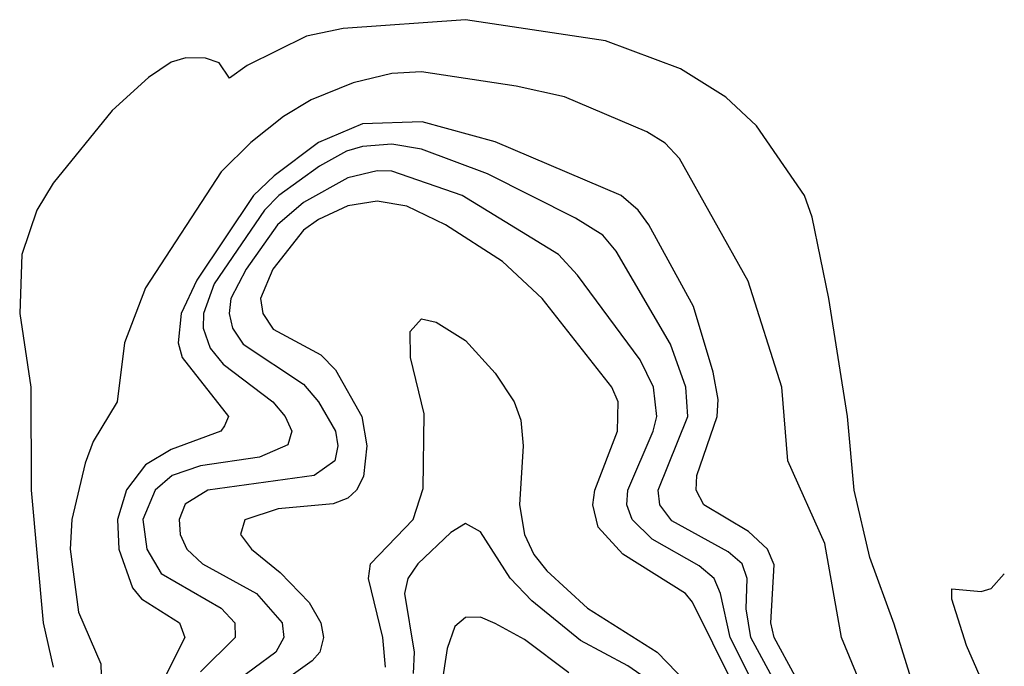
# Model space of a CAD drawing. Header units: inches. Extents: x 990535 to 1117859, y 769386 to 892122.
# Tile 521 of 656: x 1052565 to 1053901, y 835411 to 836289. Entities that reach past the tile are written whole.
import ezdxf

# ---------------------------------------------------------------- set-up
doc = ezdxf.new("R2010")
doc.units = ezdxf.units.IN
doc.header["$MEASUREMENT"] = 0
doc.layers.add('B0853', color=7, linetype='Continuous')

msp = doc.modelspace()

# ---------------------------------------------------------------- linework, layer by layer
at = {"layer": 'B0853', "color": 5}
for points, elevation in [([(1053810, 835280.6), (1053751.9, 835468.1), (1053718.6, 835558.6), (1053697.7, 835650), (1053688.3, 835750), (1053663.3, 835910), (1053640.6, 836020.6), (1053629.9, 836050), (1053564.7, 836144.7), (1053523.5, 836183.5), (1053461.7, 836221.7), (1053359.7, 836259.7), (1053170, 836288.6), (1053003.5, 836276.5), (1052953.8, 836266.2), (1052873.4, 836226.6), (1052849.2, 836209.2), (1052835.3, 836230), (1052816.6, 836236.6), (1052790, 836236.9), (1052770, 836230.8), (1052739.5, 836210), (1052690, 836165.4), (1052610, 836066.6), (1052587.9, 836030), (1052567.5, 835970), (1052564.5, 835890), (1052579.8, 835790), (1052580.3, 835650), (1052596.5, 835470), (1052609.8, 835409.8)], 2260), ([(1053705, 835390), (1053680.5, 835450), (1053657.5, 835577.5), (1053607.6, 835690), (1053599.4, 835790), (1053553.7, 835933.7), (1053460.3, 836100.3), (1053440.8, 836120.8), (1053416.2, 836136.2), (1053304.1, 836184.1), (1053238.6, 836198.6), (1053110, 836218), (1053070, 836215.8), (1053017.2, 836202.8), (1052960.3, 836179.7), (1052922.9, 836157.1), (1052878.2, 836121.8), (1052837.9, 836082.1), (1052735.4, 835924.6), (1052706.7, 835850), (1052696.8, 835770), (1052664.1, 835715.9), (1052653.5, 835686.5), (1052635.1, 835610), (1052633.2, 835570), (1052644.4, 835484.4), (1052674.5, 835414.5), (1052676.5, 835350)], 2280), ([(1053617.5, 835397.5), (1053589, 835450), (1053584.3, 835470), (1053588.9, 835548.9), (1053580, 835570), (1053553.9, 835593.9), (1053493.4, 835630), (1053482.9, 835650), (1053484, 835670), (1053511.5, 835750), (1053512.9, 835772.9), (1053506.3, 835810), (1053479.2, 835899.2), (1053418.7, 836010), (1053404.3, 836030), (1053381, 836050), (1053210, 836122.8), (1053110.8, 836150), (1053030, 836147.2), (1052970, 836122.1), (1052910, 836076.9), (1052881.9, 836050), (1052805.1, 835934.9), (1052783.9, 835890), (1052779.5, 835850), (1052785.1, 835830), (1052847.9, 835750), (1052842.6, 835737.4), (1052837.6, 835730), (1052770, 835705.3), (1052735.4, 835684.6), (1052709.7, 835650.3), (1052697.4, 835610), (1052699.3, 835570), (1052717.6, 835517.6), (1052730, 835502.7), (1052781.5, 835470), (1052788.5, 835450), (1052758.2, 835390)], 2320), ([(1053589.7, 835389.7), (1053557.3, 835450), (1053551.1, 835488.9), (1053552.1, 835530), (1053545.6, 835550), (1053526.4, 835566.4), (1053450, 835608.2), (1053433.7, 835630), (1053431.5, 835650), (1053471.8, 835750), (1053468.9, 835790), (1053448.1, 835848.1), (1053374.3, 835974.3), (1053356.1, 835996.1), (1053319.2, 836019.2), (1053199.6, 836079.6), (1053110, 836112.7), (1053070, 836119.7), (1053030, 836116.6), (1053008.2, 836110), (1052971.5, 836090), (1052916.4, 836050), (1052896.8, 836030), (1052828.6, 835930), (1052814.1, 835890), (1052813.4, 835870), (1052822.9, 835842.9), (1052840.9, 835820.9), (1052908.3, 835770), (1052924.9, 835750), (1052934.2, 835730), (1052928.4, 835711.6), (1052890, 835694.6), (1052810, 835683.1), (1052771.7, 835670), (1052748.4, 835650), (1052731.7, 835610), (1052737.2, 835570), (1052756.7, 835536.7), (1052838, 835490), (1052856.6, 835470), (1052857, 835450), (1052810, 835403.4)], 2340), ([(1053576.2, 835356.2), (1053529.3, 835450), (1053516.1, 835510), (1053507.3, 835530), (1053487.2, 835547.2), (1053423.3, 835583.3), (1053396, 835610), (1053388.8, 835630), (1053390.2, 835650), (1053424.7, 835730), (1053429.7, 835750), (1053425.1, 835790), (1053406.9, 835826.9), (1053321.8, 835941.8), (1053296, 835970), (1053165.5, 836050), (1053070, 836083), (1053050, 836083.3), (1053010, 836074.1), (1052950, 836040.6), (1052914.6, 836010), (1052872.1, 835950), (1052851.4, 835910), (1052848.9, 835890), (1052853.3, 835870), (1052868, 835848), (1052950, 835794.1), (1052970, 835770.1), (1052993.2, 835730), (1052996.5, 835710), (1052992.5, 835690), (1052964.5, 835670), (1052820.1, 835650), (1052789.1, 835630.9), (1052781.1, 835610), (1052782.6, 835590), (1052791.6, 835570), (1052812.8, 835550), (1052886.1, 835510), (1052920.8, 835470), (1052923.2, 835450), (1052912.2, 835430), (1052853.4, 835386.6)], 2360), ([(1053561.1, 835330), (1053478.1, 835498.1), (1053468.3, 835510), (1053383.3, 835563.3), (1053350, 835599.6), (1053342.7, 835630), (1053345.4, 835650), (1053376.3, 835730), (1053377.3, 835770), (1053368.5, 835790), (1053273.8, 835910), (1053220.2, 835960.2), (1053142.6, 836010), (1053090, 836035.4), (1053050, 836042.2), (1053010, 836035.8), (1052970, 836017.4), (1052950, 836002.9), (1052908, 835950), (1052891.5, 835910), (1052894.5, 835890), (1052908.7, 835868.7), (1052973.5, 835833.5), (1052993.5, 835813.5), (1053029.2, 835750), (1053036, 835710), (1053031.5, 835668.5), (1053021.9, 835650), (1053010, 835639.2), (1052990, 835631.7), (1052915.4, 835624.6), (1052870.1, 835609.9), (1052864.5, 835590), (1052879.4, 835570), (1052918.3, 835538.3), (1052957.4, 835497.4), (1052973.4, 835470), (1052976.9, 835450), (1052971.9, 835430), (1052961.4, 835418.6), (1052893.9, 835370)], 2380), ([(1053061.1, 835410), (1053057.4, 835450), (1053038.2, 835530), (1053041, 835550), (1053098.6, 835610), (1053112.5, 835652.5), (1053113.5, 835753.5), (1053095.1, 835830), (1053094.5, 835865.5), (1053110, 835882.5), (1053130, 835877.9), (1053170, 835853.3), (1053210, 835808.7), (1053235.8, 835770), (1053244.9, 835744.9), (1053248, 835710), (1053243.3, 835630), (1053249.7, 835590), (1053262.6, 835562.6), (1053280.4, 835540.4), (1053335.4, 835490), (1053430, 835430.2), (1053470, 835389)], 2420), ([(1053430, 835384.2), (1053390, 835411.8), (1053325.8, 835445.8), (1053259.7, 835499.7), (1053230.4, 835530.4), (1053190, 835593.7), (1053170, 835604.6), (1053150, 835592.7), (1053105.1, 835550), (1053091.3, 835530), (1053086.9, 835510), (1053100, 835430), (1053098.8, 835401.2)], 2440), ([(1053895.5, 835335.5), (1053850, 835439.3), (1053830, 835502), (1053830, 835516), (1053870, 835512.4), (1053883.6, 835516.4), (1053901.4, 835536.5)], 2240), ([(1053310, 835402.3), (1053250, 835447.2), (1053210, 835469.2), (1053190, 835477.6), (1053170, 835477.4), (1053155.2, 835464.8), (1053144.8, 835435.2), (1053128.8, 835328.8)], 2460)]:
    msp.add_lwpolyline(points, dxfattribs=dict(at, elevation=elevation))

doc.saveas('drawing.dxf')
